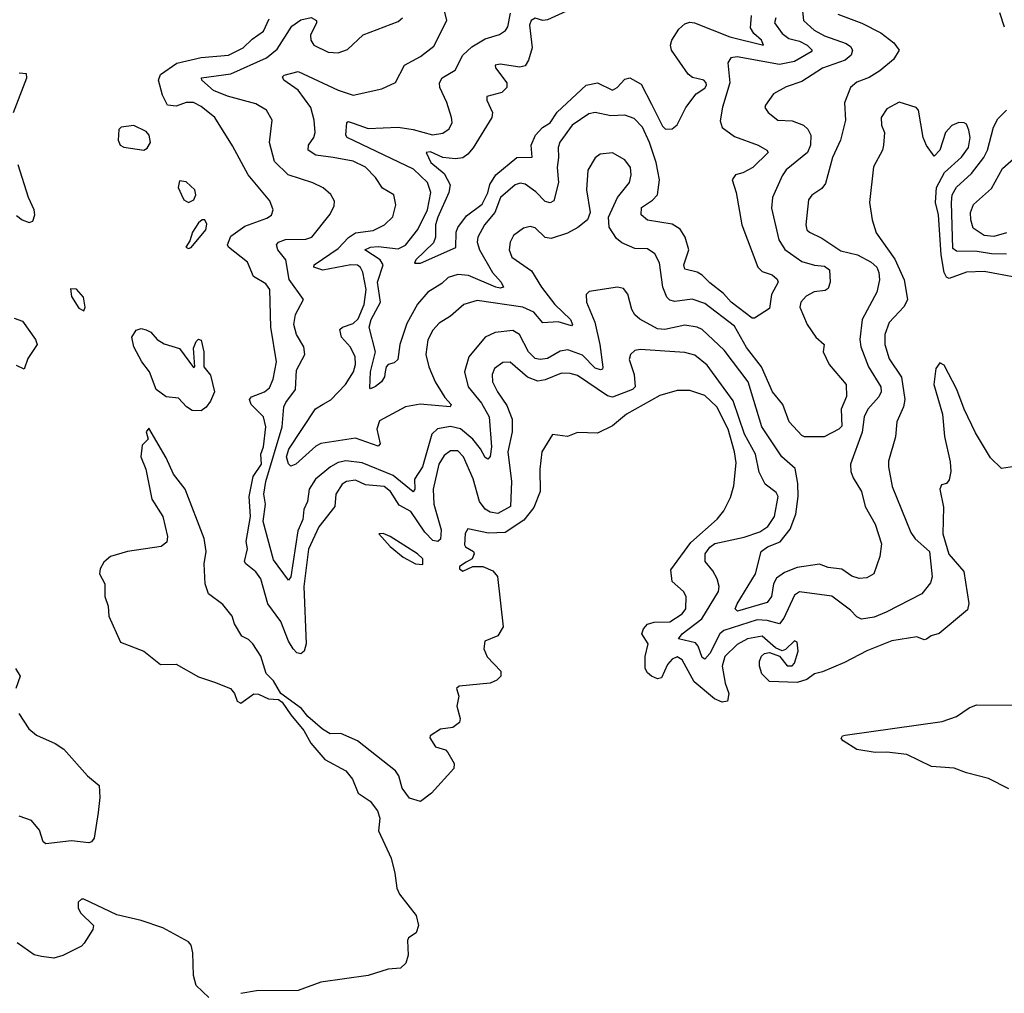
# Model space of a CAD drawing. Extents: x 1933546 to 2138868, y 524910 to 667279.
# Tile 280 of 466: x 2035478 to 2039426, y 611083 to 614988. Entities that reach past the tile are written whole.
import ezdxf

# ---------------------------------------------------------------- set-up
doc = ezdxf.new("R2010")
doc.units = 0

msp = doc.modelspace()

# ---------------------------------------------------------------- linework, layer by layer
at = {"layer": '0CON10XD'}
for points in [[(2038611.9, 615075), (2038621.2, 614985), (2038663.8, 614945), (2038705, 614923.3), (2038792.6, 614892.6), (2038809.7, 614879.7), (2038817.5, 614865), (2038812.5, 614845), (2038788.5, 614825), (2038697.1, 614792.9), (2038615, 614739.2), (2038551.2, 614718.8), (2038500.2, 614689.8), (2038468, 614645), (2038466.2, 614635), (2038480, 614615), (2038517.5, 614585), (2038575, 614581.8), (2038620.8, 614565), (2038638.9, 614548.9), (2038650, 614525), (2038649.3, 614485), (2038637.7, 614455), (2038552.1, 614385), (2038535, 614361.4), (2038496.2, 614275), (2038492.3, 614232.3), (2038522, 614105), (2038546.5, 614066.5), (2038615, 614017.3), (2038665, 614002.5), (2038705, 613999.2), (2038725.6, 613985), (2038728.1, 613935), (2038720.3, 613909.7), (2038708.2, 613901.8), (2038663.4, 613896.6), (2038631.1, 613878.9), (2038610.6, 613855), (2038606.5, 613835), (2038635.5, 613765), (2038670, 613715), (2038704.4, 613685), (2038700.4, 613655), (2038723.8, 613605), (2038791.8, 613525), (2038793.6, 613476.4), (2038772.6, 613425), (2038775, 613358), (2038763.1, 613345), (2038703.3, 613315), (2038625, 613314.5), (2038615, 613320), (2038563.3, 613375), (2038538.8, 613445), (2038496.2, 613495), (2038452.1, 613595), (2038392.4, 613672.4), (2038345, 613757.9), (2038225, 613849.4), (2038175, 613866.6), (2038105, 613857.5), (2038085, 613863.1), (2038073.4, 613875), (2038057, 613915), (2038042.9, 614012.9), (2038025, 614048.9), (2037995, 614069.2), (2037945, 614070), (2037893.1, 614093.1), (2037870.6, 614110.6), (2037841.5, 614155), (2037838.5, 614195), (2037875.5, 614275), (2037922.9, 614335), (2037930, 614365), (2037927.1, 614395), (2037905, 614425.8), (2037855, 614454.3), (2037805, 614448.6), (2037785, 614434), (2037756.1, 614383.9), (2037750.5, 614305), (2037765.8, 614215), (2037754.3, 614185), (2037716.3, 614153.7), (2037675, 614131.1), (2037609.5, 614110.5), (2037584.7, 614114.7), (2037545, 614153.3), (2037525, 614158.1), (2037498.3, 614151.7), (2037458.4, 614121.6), (2037444.7, 614095.3), (2037440.4, 614065), (2037450.9, 614035), (2037530.2, 613980.2), (2037570.3, 613915), (2037623.8, 613845), (2037686, 613785), (2037694.3, 613765), (2037690, 613760), (2037636.5, 613776.5), (2037575, 613772.3), (2037539.7, 613815), (2037495, 613834.8), (2037311.7, 613861.7), (2037259.4, 613845), (2037205, 613799.1), (2037159.5, 613770.5), (2037135, 613742.5), (2037115, 613703.3), (2037106.9, 613645), (2037118.8, 613595), (2037143.8, 613535), (2037182.9, 613472.9), (2037208.2, 613445), (2037204.4, 613435.6), (2037084.3, 613445.7), (2037025, 613435.4), (2036920.9, 613379.1), (2036909.6, 613345), (2036923, 613287), (2036915, 613277.8), (2036825, 613309.2), (2036685, 613288.2), (2036665, 613277.5), (2036585, 613204.5), (2036565, 613197.1), (2036555, 613206.2), (2036548.2, 613235), (2036557.2, 613265), (2036663.6, 613426.4), (2036694.3, 613445.7), (2036725, 613462.8), (2036784.8, 613525), (2036816, 613575), (2036824.3, 613605), (2036822.5, 613635), (2036804, 613674), (2036768.2, 613715), (2036761.1, 613745), (2036772, 613755), (2036815, 613769.6), (2036835, 613787.5), (2036859.5, 613845), (2036866.6, 613905), (2036854, 613975), (2036844.3, 613994.3), (2036832.7, 614002.7), (2036805, 614004.8), (2036693.4, 613983.4), (2036657.1, 613995), (2036658.1, 614005), (2036755, 614069.8), (2036796.4, 614113.6), (2036825, 614132.6), (2036895, 614142.6), (2036941.1, 614165), (2036973.6, 614196.4), (2036986.2, 614245), (2036977.5, 614285), (2036932.4, 614312.4), (2036904.8, 614354.8), (2036865, 614396.7), (2036815, 614420), (2036734.6, 614435.4), (2036664.8, 614444.8), (2036633.9, 614463.9), (2036636.1, 614485), (2036657.3, 614515), (2036662, 614535), (2036658.2, 614585), (2036645.3, 614635), (2036594.8, 614705), (2036536.8, 614745), (2036531.9, 614758.1), (2036538, 614765), (2036595, 614779.2), (2036755, 614704.8), (2036815, 614685.3), (2036929.8, 614710.2), (2036985, 614736), (2037021.1, 614805), (2037085, 614840.5), (2037138.2, 614881.8), (2037190.6, 614985), (2037167.1, 615085)], [(2037715, 615042.3), (2037595, 614986.7), (2037575, 614983.9), (2037545, 614993.3), (2037528.4, 614985), (2037522.4, 614965), (2037532.7, 614875), (2037518.7, 614825), (2037505, 614802.6), (2037483.4, 614796.6), (2037405, 614808.6), (2037384.7, 614805.3), (2037385.6, 614795), (2037431.3, 614735), (2037430.9, 614715), (2037410.6, 614695), (2037350.9, 614679.1), (2037351.2, 614665), (2037374.1, 614615), (2037370.5, 614595), (2037296.2, 614473.8), (2037275, 614448.8), (2037255, 614433.3), (2037225, 614429.5), (2037174.6, 614434.6), (2037125, 614457.4), (2037108, 614455), (2037126.4, 614415), (2037180.6, 614370.6), (2037204, 614325), (2037199, 614295), (2037154.9, 614195.1), (2037145.7, 614165), (2037144.8, 614115.2), (2037137.7, 614092.3), (2037065.7, 614025), (2037061.4, 614011.4), (2037085, 614011.8), (2037226.4, 614073.6), (2037228.4, 614135), (2037235.2, 614154.8), (2037269.1, 614200.9), (2037332.4, 614247.6), (2037355, 614293.7), (2037363.5, 614326.5), (2037387.8, 614365), (2037471.9, 614435), (2037533.3, 614436.7), (2037529.3, 614485), (2037545.9, 614525), (2037574.3, 614555), (2037605.6, 614574.4), (2037633.6, 614616.4), (2037749.5, 614725), (2037795, 614734.2), (2037855, 614705.2), (2037873.9, 614715), (2037905, 614749.2), (2037925, 614754), (2037969.5, 614729.5), (2038011.5, 614648.5), (2038055, 614560), (2038068, 614548), (2038095, 614550), (2038114.1, 614565.9), (2038149.4, 614635), (2038190.4, 614689.6), (2038225, 614712.7), (2038231.8, 614725), (2038231.3, 614735), (2038221.9, 614745), (2038176.1, 614756.1), (2038158.5, 614768.5), (2038092, 614865), (2038088, 614885), (2038093.4, 614905), (2038120.7, 614949.3), (2038145, 614971), (2038165, 614978.3), (2038184.4, 614975.6), (2038325, 614919.1), (2038460, 614885), (2038452.3, 614905), (2038422.3, 614932.3), (2038408, 614955), (2038412.5, 615005)], [(2038952.1, 612612.1), (2038905, 612591.4), (2038853.9, 612583.9), (2038835, 612592.2), (2038809.4, 612619.4), (2038735, 612676), (2038605, 612692.7), (2038585, 612679.6), (2038542.7, 612587.3), (2038525, 612564.2), (2038475, 612578.4), (2038435, 612580.6), (2038302.1, 612537.9), (2038285, 612524), (2038245, 612446), (2038225, 612423.5), (2038215, 612429.5), (2038198.9, 612475), (2038188.4, 612488.4), (2038119.2, 612505), (2038134.2, 612525), (2038213.2, 612585), (2038279.8, 612695), (2038282.6, 612715), (2038275.3, 612744.7), (2038257.7, 612777.7), (2038226.2, 612815), (2038227.3, 612845), (2038245, 612872.5), (2038265, 612886.5), (2038382.9, 612912.9), (2038446.3, 612933.7), (2038477.6, 612955), (2038504.1, 612995), (2038520, 613075), (2038511.2, 613091.2), (2038467.9, 613125), (2038442.8, 613172.8), (2038428.7, 613245), (2038383.8, 613325), (2038338.4, 613458.4), (2038235, 613601.8), (2038185, 613641.8), (2038145, 613652.4), (2037965.4, 613664.6), (2037945, 613661.1), (2037927.1, 613645), (2037921.8, 613625), (2037942, 613565), (2037945.8, 613515), (2037935, 613504.8), (2037855, 613473.1), (2037835, 613478.6), (2037715, 613560), (2037685, 613568.5), (2037650.6, 613569.4), (2037585, 613543.6), (2037555, 613538.4), (2037514.6, 613554.6), (2037445, 613614), (2037415, 613613.4), (2037381.7, 613588.3), (2037372.8, 613565), (2037374.1, 613535), (2037393.5, 613495), (2037430.9, 613440.9), (2037452.1, 613385), (2037452, 613335), (2037435.8, 613255), (2037449.5, 613135), (2037445.7, 613035), (2037395, 613006.9), (2037365, 613012.5), (2037344.1, 613025), (2037322.3, 613055), (2037296.1, 613146.1), (2037258.1, 613235), (2037235, 613258), (2037205, 613258.3), (2037180.2, 613239.8), (2037158.4, 613205), (2037136.4, 613105), (2037139.1, 613045), (2037168, 612942), (2037165, 612903.8), (2037155, 612894.8), (2037135, 612898.4), (2037102.9, 612932.9), (2037046.9, 613015), (2037000.1, 613040.1), (2036965, 613095.3), (2036939.4, 613115), (2036865, 613122.5), (2036825, 613140.4), (2036788.8, 613135), (2036771.5, 613125), (2036745.6, 613085), (2036741.9, 613035), (2036676.8, 612953.2), (2036635.4, 612864.6), (2036617.6, 612715), (2036626, 612485), (2036618.7, 612455), (2036605, 612444.5), (2036588.4, 612448.4), (2036575, 612464.4), (2036555.4, 612495), (2036525, 612573.8), (2036473.4, 612645), (2036444.5, 612745), (2036425, 612773.7), (2036385, 612804.7), (2036379.7, 612815), (2036390.8, 612865), (2036386, 612895), (2036403.1, 612995), (2036397.7, 613075), (2036414.3, 613155), (2036448, 613205), (2036444.4, 613245), (2036455.2, 613275), (2036465.2, 613355), (2036455.3, 613395.3), (2036406.1, 613445), (2036399, 613465), (2036407.5, 613475), (2036459.6, 613495), (2036479.1, 613510.9), (2036494.2, 613545.8), (2036506.9, 613615), (2036484.6, 613755), (2036480.7, 613905), (2036465, 613928.5), (2036415, 613957.5), (2036391.1, 614015), (2036315.6, 614075), (2036310.9, 614085), (2036325, 614120), (2036380.2, 614159.8), (2036469, 614191), (2036487, 614203), (2036494.4, 614225), (2036480.5, 614260.5), (2036394.1, 614365), (2036331.4, 614481.4), (2036259.6, 614595), (2036205, 614640), (2036175, 614655.8), (2036145.8, 614655.8), (2036105, 614641), (2036070.9, 614645), (2036050.7, 614685), (2036034.7, 614745), (2036042.5, 614767.5), (2036107.3, 614812.7), (2036205, 614835.6), (2036315, 614844.9), (2036374.1, 614875), (2036410, 614910), (2036455, 614942), (2036478.6, 614991.4)], [(2038759.4, 615009.4), (2038855, 614973.7), (2038931.1, 614935), (2038983.1, 614895), (2039004.2, 614865), (2038982.2, 614827.8), (2038927, 614783), (2038884.2, 614755.8), (2038835, 614736.7), (2038809.1, 614715), (2038785.5, 614654.5), (2038789.5, 614585), (2038769.7, 614505), (2038737.8, 614435), (2038709.2, 614330.8), (2038695, 614311.2), (2038655, 614284.5), (2038641.6, 614265), (2038630.7, 614165), (2038634.6, 614145), (2038645, 614135.5), (2038695, 614111.3), (2038771.2, 614061.2), (2038837.1, 614045), (2038891.8, 614015), (2038914.6, 613995), (2038923.4, 613973.4), (2038925.5, 613944.5), (2038915.4, 613895), (2038855.8, 613785), (2038847.1, 613705), (2038851.4, 613675), (2038882.2, 613595), (2038930.8, 613515), (2038932.8, 613495), (2038923.3, 613475), (2038879.4, 613425), (2038864.8, 613395), (2038856.7, 613333.3), (2038809.6, 613205), (2038810.9, 613175), (2038820.3, 613149.7), (2038854.1, 613095), (2038868.4, 613035), (2038909.1, 612965), (2038934.2, 612885), (2038926.7, 612835), (2038902.5, 612765), (2038875, 612749.2), (2038844.1, 612745.9), (2038815, 612755.6), (2038775, 612783.8), (2038720.3, 612790.3), (2038685, 612804.6), (2038595, 612790.2), (2038545, 612771), (2038512.8, 612747.2), (2038500.5, 612725), (2038493.1, 612675), (2038475, 612650.8), (2038356, 612616), (2038347.5, 612625), (2038355.4, 612645), (2038428.2, 612765), (2038451.3, 612855), (2038477.1, 612872.9), (2038527, 612893), (2038568, 612945), (2038589.7, 613005), (2038599.4, 613075), (2038597.7, 613127.7), (2038587.3, 613187.3), (2038534.5, 613234.5), (2038453.6, 613355), (2038398.5, 613535), (2038302.5, 613662.5), (2038215, 613745.8), (2038194, 613755), (2038145, 613762), (2038065, 613744.8), (2038035, 613747.4), (2037965, 613786.2), (2037944.1, 613804.1), (2037932.9, 613825), (2037917.1, 613887.1), (2037899.3, 613909.3), (2037875, 613914.4), (2037761.9, 613898.1), (2037750, 613885), (2037750.4, 613855), (2037783.8, 613775), (2037804.5, 613685), (2037816.1, 613593.9), (2037814.6, 613585.4), (2037807, 613583), (2037785, 613589.6), (2037735, 613642), (2037675.9, 613664.1), (2037645, 613657.8), (2037595, 613629), (2037565, 613624.7), (2037545, 613628.8), (2037518.1, 613655), (2037482.5, 613725), (2037455, 613741.7), (2037385, 613733.1), (2037345, 613714), (2037278.8, 613635), (2037261.4, 613575), (2037276.2, 613515), (2037329.3, 613449.3), (2037360.6, 613395), (2037370.4, 613275), (2037364.7, 613235.3), (2037355, 613225.5), (2037345, 613231.5), (2037326.2, 613266.2), (2037294.8, 613305), (2037245, 613346.7), (2037205, 613356.4), (2037153.2, 613346.8), (2037130, 613325), (2037093.7, 613195), (2037060.7, 613145), (2037062.9, 613105), (2037055, 613093.5), (2036975, 613160.2), (2036850.9, 613210.9), (2036785, 613217.8), (2036755, 613211.1), (2036723.5, 613195), (2036664.5, 613145.5), (2036638.3, 613105), (2036632, 613055), (2036616.7, 613023.3), (2036613.7, 612983.6), (2036592.9, 612937.1), (2036565, 612753.3), (2036555, 612740), (2036495, 612821.2), (2036453.5, 612975), (2036464, 613045), (2036457, 613085), (2036464.9, 613135.1), (2036530.8, 613355), (2036536.8, 613435), (2036545, 613452.2), (2036583.6, 613505), (2036588.3, 613581.7), (2036620.6, 613645), (2036617.8, 613675), (2036587.1, 613725), (2036577.5, 613765), (2036583.5, 613805), (2036615.8, 613865), (2036557.9, 613945), (2036545.2, 614025), (2036512.3, 614065), (2036507.1, 614085), (2036515.6, 614095), (2036544.1, 614105.9), (2036625, 614107.9), (2036648.9, 614115), (2036722.8, 614207.2), (2036739.3, 614240.7), (2036739.7, 614259.7), (2036726, 614286), (2036695, 614312.7), (2036653.8, 614333.8), (2036554.5, 614365), (2036499.5, 614419.5), (2036478.9, 614495), (2036490, 614585), (2036467.5, 614625), (2036425, 614649.6), (2036310.4, 614680.4), (2036255, 614703.3), (2036208, 614745), (2036206.7, 614755), (2036325, 614770), (2036467.9, 614835), (2036510.8, 614869.2), (2036568.8, 614961.2), (2036605, 614987.5), (2036646.5, 614996.5), (2036668, 614985), (2036668.6, 614975), (2036644, 614925), (2036645.4, 614905), (2036657.8, 614885), (2036715, 614857.7), (2036755, 614854.5), (2036791.8, 614868.2), (2036855, 614927.5), (2036995, 614980.8), (2037013.3, 614995)], [(2038515, 613947.5), (2038519.2, 613935), (2038493.3, 613885), (2038485, 613830), (2038425, 613790), (2038415, 613790), (2038331.5, 613855), (2038300, 613890), (2038245, 613932.1), (2038215, 613963.5), (2038194.3, 613975), (2038145, 613987.5), (2038140.7, 614005), (2038161.3, 614065), (2038146.7, 614115), (2038126.9, 614146.9), (2038095, 614167.6), (2037995, 614183.3), (2037970.5, 614205), (2037971.4, 614235), (2038015, 614263.5), (2038035.8, 614285), (2038043, 614345), (2038030.8, 614415), (2038004, 614495), (2037975, 614556.2), (2037941.5, 614591.5), (2037905, 614605.3), (2037848.3, 614601.7), (2037785.3, 614615.3), (2037760.3, 614609.7), (2037693.2, 614565), (2037643.5, 614496.5), (2037636.6, 614475), (2037638.9, 614435), (2037632.6, 614395), (2037638.1, 614335), (2037619.4, 614260.6), (2037605, 614253.5), (2037585, 614258.5), (2037547.3, 614297.3), (2037505, 614328), (2037485, 614332), (2037465, 614325.9), (2037405.8, 614275), (2037382.9, 614215), (2037341.7, 614165), (2037314.7, 614115), (2037312.1, 614095), (2037321.8, 614065), (2037374.1, 613974.1), (2037409.1, 613935), (2037418.1, 613915), (2037405, 613910.9), (2037387.1, 613915), (2037277.8, 613962.2), (2037234.7, 613965.3), (2037196.5, 613953.5), (2037170.9, 613929.1), (2037115, 613895.3), (2037073.5, 613846.5), (2037030.6, 613769.4), (2037001.6, 613685), (2036993.5, 613625), (2036978.9, 613611.1), (2036955, 613604.4), (2036946.7, 613595), (2036943.3, 613575), (2036940.8, 613555), (2036928.2, 613535), (2036905, 613516.5), (2036885, 613506.7), (2036881.4, 613511.4), (2036884.8, 613575), (2036904.8, 613655), (2036879.3, 613755), (2036887.3, 613785), (2036925, 613854.3), (2036912.7, 613935), (2036934.8, 614005), (2036923.8, 614025), (2036861.4, 614065), (2036884.2, 614075), (2036915, 614078.6), (2036995, 614069.3), (2037025, 614083.3), (2037074.2, 614145.8), (2037113.5, 614225), (2037126.9, 614295), (2037113.5, 614335), (2037057.6, 614387.6), (2036790.9, 614515), (2036786.2, 614525), (2036789.2, 614575), (2036795, 614579.4), (2036818.7, 614571.3), (2036875, 614551.1), (2036995, 614556.3), (2037055, 614547.5), (2037133.7, 614526.3), (2037175, 614532.2), (2037199.8, 614550.2), (2037211.9, 614575), (2037210, 614595), (2037190.8, 614655), (2037162.3, 614715), (2037161.6, 614735), (2037171.6, 614755), (2037224.3, 614785.7), (2037254.2, 614845.8), (2037291.5, 614878.5), (2037345, 614910.7), (2037401.9, 614928.1), (2037426.3, 614943.7), (2037435, 614958.8), (2037446, 615014)], [(2038510.3, 614995), (2038505.3, 614975.3), (2038535, 614931.6), (2038561.7, 614911.7), (2038605, 614901.3), (2038635.4, 614885), (2038655.4, 614865), (2038651.8, 614858.2), (2038585, 614820), (2038525, 614808.5), (2038355, 614838.9), (2038330, 614835), (2038317.1, 614815), (2038326, 614735), (2038296.5, 614636.5), (2038287.4, 614582.6), (2038295.5, 614555), (2038345, 614519.1), (2038439.5, 614485), (2038474.4, 614465), (2038479.1, 614455), (2038418.5, 614395), (2038377.1, 614372.9), (2038348.6, 614365), (2038334.5, 614345), (2038350.9, 614295), (2038373.3, 614165), (2038438.4, 613995), (2038455, 613977.9), (2038495, 613964.4), (2038515, 613947.5)], [(2039427.8, 614957.8), (2039408.5, 615015)], [(2035452.7, 614615), (2035506, 614755), (2035505, 614770), (2035475, 614772.5)], [(2039475, 613953.6), (2039345, 613978.3), (2039275, 613975.7), (2039205, 613949.2), (2039194.4, 613954.4), (2039185, 613973.3), (2039173.8, 614045), (2039162.5, 614205), (2039151.1, 614255), (2039154.3, 614315), (2039186.2, 614375), (2039255, 614435.8), (2039283.1, 614475), (2039289.2, 614515), (2039283.6, 614545), (2039275, 614568), (2039265, 614574.3), (2039244.1, 614575.9), (2039216.2, 614563.8), (2039190, 614535), (2039167.5, 614465), (2039145, 614440), (2039115, 614482.5), (2039101.2, 614515), (2039082, 614625), (2039072.5, 614635), (2039005, 614657.3), (2038955, 614630), (2038932, 614595), (2038934, 614565), (2038945.8, 614535), (2038941.4, 614485), (2038937.5, 614465), (2038902.4, 614397.6), (2038886.4, 614255), (2038896.2, 614185), (2038912.6, 614132.6), (2038986.9, 614026.9), (2039024.9, 613944.9), (2039037.5, 613865), (2039025, 613837.5), (2038965, 613773.6), (2038947.9, 613725), (2038947.1, 613685), (2038965, 613626.9), (2039014.2, 613554.2), (2039026.9, 613465), (2039021.5, 613435), (2038995.4, 613374.6), (2038990.4, 613315), (2038962.4, 613217.6), (2038961.5, 613195), (2038976.6, 613115), (2039051.2, 612931.2), (2039068.5, 612905), (2039126, 612855), (2039136.8, 612753.2), (2039130.3, 612729.7), (2039095, 612685.4), (2038952.1, 612612.1)], [(2039435, 614047.4), (2039375, 614048.4), (2039317.3, 614057.3), (2039235, 614059), (2039220.1, 614070.1), (2039214.1, 614255), (2039217.8, 614285), (2039235, 614316.2), (2039295, 614371.2), (2039344.9, 614435.1), (2039359.1, 614465), (2039383.2, 614556.8), (2039400.4, 614589.6), (2039434.7, 614625.3)], [(2035975, 614464), (2035988.3, 614471.7), (2036002.5, 614495), (2035996.9, 614525), (2035985, 614539.2), (2035935, 614563.3), (2035885, 614556.7), (2035875, 614547.5), (2035872.5, 614505), (2035880, 614485), (2035895, 614476.2), (2035975, 614464)], [(2039435, 614132.2), (2039385, 614118.2), (2039345, 614121.6), (2039302.1, 614152.1), (2039291.6, 614185), (2039290.2, 614215), (2039302.9, 614247.1), (2039375, 614310.5), (2039419.5, 614390.5), (2039475, 614440.4)], [(2035465, 614202.5), (2035487.5, 614185), (2035516.1, 614173.9), (2035530, 614180), (2035538.8, 614205), (2035536.2, 614225), (2035512.5, 614275), (2035470.8, 614405)], [(2036155, 614253.8), (2036176.2, 614265), (2036184, 614285), (2036180, 614305), (2036145, 614336.7), (2036118.3, 614341.7), (2036113.8, 614315), (2036126, 614285), (2036136.2, 614265), (2036155, 614253.8)], [(2036155, 614070), (2036165, 614073.8), (2036224.2, 614145), (2036227.5, 614167.5), (2036220, 614185), (2036210, 614185), (2036195, 614172.5), (2036170.8, 614135), (2036159.5, 614100.5), (2036143.3, 614075), (2036155, 614070)], [(2035735, 613820), (2035740, 613835), (2035733.3, 613875), (2035705, 613907.5), (2035681.7, 613908.3), (2035685, 613877.5), (2035715, 613831.2), (2035735, 613820)], [(2035455, 613791.1), (2035488.9, 613778.9), (2035540.8, 613705), (2035547.5, 613685), (2035510.6, 613629.4), (2035495, 613586), (2035465, 613601.1)], [(2036205, 613419.2), (2036169.7, 613419.7), (2036146, 613435), (2036115, 613469.2), (2036065, 613475.2), (2036024.5, 613504.5), (2035997.7, 613575), (2035967.3, 613615), (2035935, 613676), (2035927.1, 613715), (2035945, 613743.1), (2035965, 613748.5), (2035985, 613744.4), (2036004, 613735), (2036028.8, 613705), (2036057.5, 613687.5), (2036118.5, 613668.5), (2036175, 613592.5), (2036180, 613595), (2036175, 613670), (2036185, 613697.5), (2036195, 613706.2), (2036205, 613702.5), (2036216.2, 613655), (2036216.7, 613595), (2036242.5, 613562.5), (2036258.8, 613495), (2036242.6, 613457.4), (2036225, 613433.8), (2036205, 613419.2)], [(2039485, 613198.6), (2039415, 613188.1), (2039370.8, 613230.8), (2039311.1, 613331.1), (2039265.4, 613425), (2039235.4, 613505), (2039185, 613602.5), (2039168.3, 613611.7), (2039151.2, 613588.8), (2039144, 613525), (2039177.9, 613405), (2039186.4, 613316.4), (2039209.1, 613215), (2039211.4, 613175), (2039205, 613142.5), (2039195, 613127.5), (2039175, 613122.5), (2039168, 613105), (2039182.1, 613032.1), (2039179.2, 612925), (2039204.2, 612844.2), (2039264.3, 612775), (2039284.1, 612645.9), (2039278.8, 612621.2), (2039165, 612526.2), (2039133.4, 612516.6), (2039115, 612503.8), (2039105, 612500), (2039075, 612512.5), (2038975, 612496.7), (2038875, 612455.9), (2038785, 612409.4), (2038697.7, 612372.3), (2038665.3, 612364.7), (2038635, 612342.1), (2038595, 612329.2), (2038485, 612333.8), (2038454.2, 612364.2), (2038444.3, 612395), (2038444.4, 612415), (2038452.9, 612435), (2038465, 612445.6), (2038485, 612450), (2038524.5, 612434.5), (2038555, 612396.7), (2038575, 612396.2), (2038585, 612407.5), (2038599.1, 612455), (2038595, 612491.2), (2038585, 612496), (2038548.5, 612461.5), (2038535, 612457.1), (2038509.1, 612469.1), (2038455, 612515.4), (2038396.2, 612505), (2038355, 612481.5), (2038305, 612433.3), (2038294.4, 612394.4), (2038307.3, 612327.3), (2038321.1, 612285), (2038316.5, 612255), (2038295, 612250.8), (2038264, 612264), (2038182, 612332), (2038135, 612420.6), (2038115, 612432.7), (2038095, 612423.6), (2038075, 612402.2), (2038051.5, 612348.5), (2038035, 612344.5), (2038011.4, 612355), (2037995, 612367.8), (2037985.4, 612385), (2037986.2, 612433.8), (2037997.9, 612485), (2037972.9, 612525), (2037979.2, 612545), (2037995, 612563.3), (2038021.7, 612571.7), (2038085, 612572.7), (2038134.3, 612605), (2038149.4, 612625), (2038150, 612675), (2038139.2, 612695), (2038095, 612734.4), (2038089.2, 612780.8), (2038168.9, 612891.1), (2038275.2, 612984.8), (2038301.7, 613018.3), (2038328, 613072), (2038342, 613118), (2038351, 613211), (2038344.9, 613255), (2038318.7, 613345), (2038273.8, 613435), (2038225, 613481.1), (2038165, 613500), (2038115, 613500), (2038045, 613480.8), (2037911.2, 613405), (2037855, 613358.5), (2037795, 613330), (2037715, 613332), (2037675, 613316.2), (2037615, 613324.2), (2037571.4, 613255), (2037563.3, 613185), (2037564.6, 613095), (2037539, 613031), (2037500.1, 612979.9), (2037425, 612930.4), (2037357.8, 612927.7), (2037274.2, 612945.8), (2037263.6, 612926.4), (2037262, 612882), (2037265, 612873.8), (2037297.5, 612855), (2037300, 612845), (2037292.5, 612825), (2037267.7, 612812.3), (2037240.8, 612795), (2037241.4, 612785), (2037255, 612775.6), (2037295, 612794.4), (2037335, 612794.6), (2037375, 612777.8), (2037393.3, 612755), (2037416.7, 612553.3), (2037395, 612516.2), (2037342.5, 612495), (2037339.4, 612465), (2037352.8, 612432.8), (2037407.5, 612375), (2037407.5, 612355), (2037391.7, 612338.3), (2037365, 612326.9), (2037240, 612315), (2037230, 612305), (2037239.4, 612275), (2037230.6, 612235), (2037244.5, 612185), (2037241.2, 612168.8), (2037215, 612149.2), (2037165, 612142.5), (2037124.3, 612115.7), (2037122.5, 612107.5), (2037145, 612071.2), (2037185, 612058.8), (2037195, 612048.8), (2037219.4, 612005), (2037218.8, 611985), (2037129.3, 611885), (2037085, 611852.3), (2037041.3, 611865), (2037011.4, 611905), (2036998.1, 611955), (2036985.3, 611975)], [(2036985.3, 611975), (2036831.8, 612095), (2036765, 612124.6), (2036723.3, 612123.3), (2036692.5, 612142.5), (2036632.7, 612192.7), (2036608, 612225), (2036525.5, 612285.5), (2036495, 612336.2), (2036466, 612365), (2036444.2, 612435), (2036412.5, 612485), (2036395, 612502.2), (2036368, 612515), (2036339.2, 612565), (2036329.4, 612595), (2036292.7, 612642.7), (2036234.6, 612684.6), (2036221.4, 612725), (2036217.5, 612805), (2036225.6, 612855), (2036217.5, 612907.5), (2036141.8, 613105), (2036094.5, 613165), (2036065, 613230), (2035995, 613348.8), (2035984.2, 613335), (2035993.3, 613305), (2035968.3, 613281.7), (2035963.3, 613235), (2035983.1, 613185), (2036008, 613065), (2036051, 612995), (2036070.2, 612915), (2036067.3, 612892.7), (2036045, 612874.8), (2035910, 612855), (2035842.1, 612835), (2035815, 612812.1), (2035799.7, 612785), (2035797.8, 612765), (2035818.8, 612725), (2035818.5, 612675), (2035832.5, 612635), (2035835.5, 612595), (2035881.3, 612491.3), (2035975, 612454.6), (2036041.8, 612401.8), (2036105, 612402.5), (2036195, 612352.2), (2036259.5, 612330.5), (2036322.5, 612305), (2036338.8, 612285), (2036350, 612255), (2036365, 612246.7), (2036416.4, 612283.6), (2036435, 612282), (2036475, 612264.5), (2036515, 612261.2), (2036530.9, 612250.9), (2036565, 612199.2), (2036617.2, 612137.2), (2036645, 612086.7), (2036701.2, 612021.2), (2036785.8, 611975.8), (2036811.8, 611941.8), (2036835, 611886.1), (2036883.2, 611853.2), (2036913.1, 611815), (2036921.5, 611785), (2036916.5, 611735), (2036966.8, 611625), (2036982.3, 611565), (2036989.5, 611505), (2037000.9, 611480.9), (2037067.1, 611395), (2037076.9, 611355), (2037068, 611325), (2037037.5, 611305), (2037033.3, 611295), (2037035.6, 611235.6), (2037026.6, 611203.4), (2037005, 611183.9), (2036955, 611180.4), (2036875, 611154.7), (2036685, 611127.5), (2036595, 611093.8), (2036427.5, 611092.5), (2036365, 611082.5)], [(2037095, 612802.5), (2037093.8, 612825), (2037072.5, 612845), (2036963.8, 612915), (2036935, 612927.5), (2036917.5, 612925), (2036963.1, 612875), (2037015, 612832.7), (2037065, 612805.7), (2037095, 612802.5)], [(2035461.1, 612385), (2035479.2, 612355), (2035461.6, 612305)], [(2039445, 611903), (2039362.9, 611945), (2039275, 611966.7), (2039225, 611985.9), (2039135, 611992.7), (2039035, 612041.1), (2038955, 612050), (2038908.8, 612048.8), (2038835, 612061.2), (2038780, 612095), (2038772.5, 612105), (2038777.5, 612115), (2038787.7, 612117.7), (2039177.1, 612172.9), (2039235, 612193.3), (2039285, 612228.5), (2039315, 612240.4), (2039465, 612238.1)], [(2035474.8, 612204.8), (2035513.6, 612143.6), (2035545, 612118.7), (2035620, 612085), (2035655, 612062.2), (2035748.9, 611955), (2035796.5, 611916.5), (2035798.9, 611868.9), (2035791.9, 611808.1), (2035776.1, 611705), (2035765, 611690), (2035755, 611686.4), (2035685, 611693.8), (2035582.4, 611682.4), (2035571.1, 611691.1), (2035557.6, 611737.6), (2035525, 611776.2), (2035475, 611793.5)], [(2036236.4, 611066.4), (2036184.8, 611114.8), (2036174, 611155), (2036172.5, 611245), (2036165, 611276), (2036155, 611289.2), (2036051.2, 611345), (2035965, 611375.5), (2035867.1, 611397.1), (2035735, 611460), (2035725, 611460), (2035711.7, 611448.3), (2035712.5, 611425), (2035722.5, 611405), (2035773.3, 611355), (2035770.7, 611339.3), (2035736.1, 611283.9), (2035725, 611272.5), (2035650, 611235), (2035615, 611223.3), (2035565, 611230), (2035535, 611236.7), (2035467.5, 611285)]]:
    msp.add_lwpolyline(points, dxfattribs=at)

doc.saveas('drawing.dxf')
